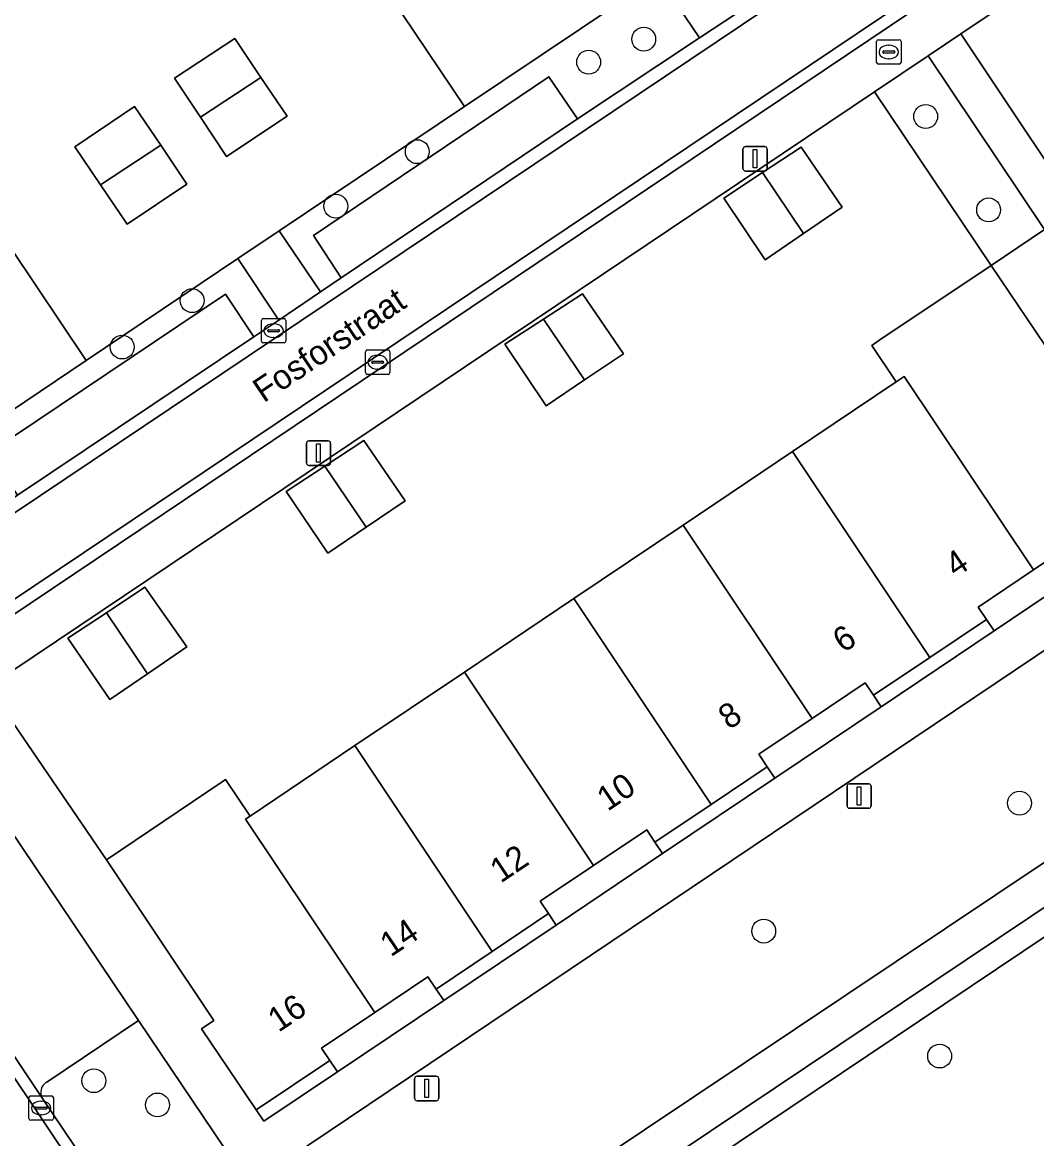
# Model space of a CAD drawing. Extents: x 158793 to 159888, y 384317 to 385256.
# Drawn here: x 159162.45 to 159204.02, y 384482.04 to 384527.78 of the extents above; entities that cross this region are included whole.
import ezdxf

# ---------------------------------------------------------------- set-up
doc = ezdxf.new("R2010")
doc.units = 0
for name, color, linetype in [('IMGEO_Boom', 7, 'Continuous'), ('IMGEO_Brandkraan', 7, 'Continuous'), ('IMGEO_Erf', 7, 'Continuous'), ('IMGEO_Groenvoorziening', 7, 'Continuous'), ('IMGEO_Kolk', 7, 'Continuous'), ('IMGEO_Lichtmast', 7, 'Continuous'), ('IMGEO_Openbare_ruimte_label', 7, 'Continuous'), ('IMGEO_Pand', 7, 'Continuous'), ('IMGEO_Pand_nummerreeks', 7, 'Continuous'), ('IMGEO_Parkeervlak_open', 7, 'Continuous'), ('IMGEO_Rijbaan_lokaal_open', 7, 'Continuous'), ('IMGEO_Voetpad_gesloten', 7, 'Continuous'), ('IMGEO_Voetpad_open', 7, 'Continuous')]:
    doc.layers.add(name, color=color, linetype=linetype)

msp = doc.modelspace()

# ---------------------------------------------------------------- linework, layer by layer
at = {"layer": 'IMGEO_Boom'}
for centre in [(159187.914, 384527.094), (159185.658, 384526.151), (159199.471, 384523.927), (159178.634, 384522.484), (159175.292, 384520.251), (159202.052, 384520.097), (159169.403, 384516.38), (159166.541, 384514.479), (159203.316, 384495.79), (159192.832, 384490.548), (159200.044, 384485.428), (159165.374, 384484.417), (159167.987, 384483.425)]:
    msp.add_circle(centre, 0.489, dxfattribs=at)
at = {"layer": 'IMGEO_Brandkraan'}
for p, q in [((159197.459, 384526.142), (159197.459, 384526.994)), ((159197.534, 384527.068), (159198.386, 384527.068)), ((159198.46, 384526.994), (159198.46, 384526.142)), ((159197.718, 384526.562), (159197.718, 384526.574)), ((159198.156, 384526.525), (159197.758, 384526.525)), ((159197.761, 384526.611), (159198.159, 384526.611)), ((159197.947, 384526.848), (159197.972, 384526.848)), ((159198.202, 384526.574), (159198.202, 384526.562)), ((159198.386, 384526.068), (159197.534, 384526.068)), ((159197.97, 384526.288), (159197.945, 384526.288))]:
    msp.add_line(p, q, dxfattribs=at)
for points in [[(159197.459, 384526.142), (159197.459, 384526.994)], [(159197.534, 384527.068), (159198.386, 384527.068)], [(159198.46, 384526.994), (159198.46, 384526.142)], [(159198.386, 384526.068), (159197.534, 384526.068)]]:
    msp.add_lwpolyline(points, dxfattribs=at)
for centre, radius, start, end in [((159197.536, 384526.992), 0.0765, 91.552, 178.448), ((159197.536, 384526.992), 0.0765, 91.552, 178.448), ((159198.384, 384526.992), 0.0765, 1.552, 88.448), ((159198.384, 384526.992), 0.0765, 1.552, 88.448), ((159197.758, 384526.571), 0.0403, 85.8775, 175.7526), ((159197.755, 384526.561), 0.0366, 178.938, 274.7102), ((159198.159, 384526.568), 0.043, 264.8664, 352.4533), ((159198.163, 384526.573), 0.0386, 1.7309, 96.639), ((159197.536, 384526.144), 0.0765, 181.552, 268.448), ((159197.536, 384526.144), 0.0765, 181.552, 268.448), ((159198.384, 384526.144), 0.0765, 271.552, 358.448), ((159198.384, 384526.144), 0.0765, 271.552, 358.448)]:
    msp.add_arc(centre, radius, start, end, dxfattribs=at)
for centre, major_axis, ratio, start_param, end_param in [((159197.946, 384526.568), (-0.387, 0.002), 0.722429, 4.712389, 7.853982), ((159197.971, 384526.568), (-0.39, 0.002), 0.717154, 1.570796, 4.712389)]:
    msp.add_ellipse(centre, major_axis=major_axis, ratio=ratio, start_param=start_param, end_param=end_param, dxfattribs=at)
at = {"layer": 'IMGEO_Erf'}
msp.add_lwpolyline([(159242.933, 384555.489), (159200.91, 384527.313), (159206.77, 384518.535)], dxfattribs=at)
for points in [[(159177.505, 384528.901), (159174.43, 384533.484), (159171.356, 384538.068), (159168.272, 384542.666), (159160.626, 384537.545), (159158.952, 384536.424), (159152.769, 384532.283), (159155.843, 384527.695), (159158.918, 384523.107), (159161.993, 384518.519), (159165.067, 384513.931), (159171.283, 384518.101), (159172.974, 384519.236), (159180.569, 384524.332)], [(159171.15, 384527.115), (159172.224, 384525.525), (159173.298, 384523.935), (159170.816, 384522.288), (159169.749, 384523.899), (159168.689, 384525.5)], [(159189.525, 384507.179), (159194.017, 384510.196), (159198.268, 384513.051), (159197.267, 384514.547), (159197.597, 384514.768), (159202.155, 384517.818), (159197.375, 384524.94), (159161.04, 384500.556), (159165.893, 384493.473), (159170.598, 384496.636), (159170.778, 384496.757), (159171.782, 384495.263), (159176.078, 384498.148), (159180.563, 384501.16), (159185.047, 384504.172)], [(159169.193, 384521.154), (159166.742, 384519.518), (159165.654, 384521.126), (159164.596, 384522.688), (159167.049, 384524.341), (159168.121, 384522.748)], [(159191.199, 384520.573), (159192.785, 384521.624), (159194.37, 384522.675), (159196.055, 384520.211), (159194.469, 384519.13), (159192.898, 384518.058)], [(159183.915, 384512.073), (159182.217, 384514.596), (159183.808, 384515.627), (159185.399, 384516.658), (159187.089, 384514.204), (159185.493, 384513.133)], [(159176.538, 384507.1), (159174.968, 384506.034), (159173.257, 384508.556), (159174.847, 384509.603), (159176.437, 384510.65), (159178.133, 384508.182)], [(159206.622, 384505.769), (159206.308, 384506.238), (159205.968, 384506.745), (159203.887, 384505.347), (159201.618, 384503.823), (159201.958, 384503.317), (159202.273, 384502.848)], [(159169.187, 384502.193), (159167.577, 384501.093), (159166.026, 384500.033), (159164.311, 384502.544), (159165.89, 384503.591), (159167.469, 384504.637)], [(159197.649, 384499.743), (159197.334, 384500.212), (159196.994, 384500.718), (159194.815, 384499.255), (159192.635, 384497.791), (159192.976, 384497.285), (159193.291, 384496.817)], [(159188.691, 384493.728), (159188.376, 384494.197), (159188.036, 384494.703), (159185.853, 384493.237), (159183.669, 384491.771), (159184.009, 384491.264), (159184.323, 384490.796)], [(159179.716, 384487.702), (159179.402, 384488.17), (159179.062, 384488.677), (159176.887, 384487.216), (159174.712, 384485.755), (159175.052, 384485.249), (159175.368, 384484.782)]]:
    msp.add_lwpolyline(points, close=True, dxfattribs=at)
at = {"layer": 'IMGEO_Groenvoorziening'}
for points in [[(159190.205, 384527.153), (159188.508, 384529.657), (159180.569, 384524.332), (159172.974, 384519.236), (159174.662, 384516.736), (159175.52, 384517.315), (159174.379, 384519.047), (159184.026, 384525.553), (159185.204, 384523.823)], [(159199.572, 384526.415), (159197.375, 384524.94), (159202.155, 384517.818), (159202.156, 384517.819), (159204.346, 384519.298)], [(159162.243, 384508.41), (159161.078, 384510.145), (159170.771, 384516.645), (159171.938, 384514.9), (159172.956, 384515.586), (159171.283, 384518.101), (159165.067, 384513.931), (159155.669, 384507.602), (159157.345, 384505.112)], [(159214.687, 384500.279), (159213.555, 384501.983), (159210.619, 384506.269), (159164.23, 384475.096), (159163.873, 384474.855), (159167.018, 384470.057), (159170.757, 384472.562), (159171.524, 384471.418)], [(159202.273, 384502.848), (159201.958, 384503.317), (159199.646, 384501.764), (159197.334, 384500.212), (159197.649, 384499.743)], [(159221.089, 384485.353), (159220.833, 384485.71), (159221.307, 384486.027), (159221.556, 384485.678), (159226.472, 384488.93), (159218.58, 384501.018), (159215.549, 384499.032), (159172.348, 384470.087), (159172.733, 384469.542), (159180.469, 384458.188)], [(159225.084, 384489.227), (159218.275, 384499.657), (159173.77, 384469.796), (159180.738, 384459.571)], [(159173.77, 384469.796), (159218.275, 384499.657), (159225.084, 384489.227), (159180.738, 384459.571)], [(159193.291, 384496.817), (159192.976, 384497.285), (159190.676, 384495.741), (159188.376, 384494.197), (159188.691, 384493.728)], [(159184.323, 384490.796), (159184.009, 384491.264), (159181.706, 384489.717), (159179.402, 384488.17), (159179.716, 384487.702)], [(159175.368, 384484.782), (159175.052, 384485.249), (159172.03, 384483.22), (159172.349, 384482.755)]]:
    msp.add_lwpolyline(points, close=True, dxfattribs=at)
for points in [[(159167.208, 384486.885), (159163.448, 384484.359)], [(159166.971, 384479.12), (159170.738, 384481.648), (159167.208, 384486.885)], [(159163.274, 384483.682), (159166.262, 384479.244), (159166.298, 384479.197)]]:
    msp.add_lwpolyline(points, dxfattribs=at)
msp.add_arc((159163.686, 384483.937), 0.485, 119.4321, 211.74, dxfattribs=at)
at = {"layer": 'IMGEO_Kolk'}
for p, q in [((159172.246, 384514.721), (159172.246, 384515.573)), ((159172.321, 384515.647), (159173.173, 384515.647)), ((159173.247, 384515.573), (159173.247, 384514.721)), ((159172.505, 384515.141), (159172.505, 384515.153)), ((159172.943, 384515.104), (159172.545, 384515.104)), ((159172.548, 384515.19), (159172.946, 384515.19)), ((159172.734, 384515.427), (159172.759, 384515.427)), ((159172.989, 384515.153), (159172.989, 384515.141)), ((159173.173, 384514.647), (159172.321, 384514.647)), ((159172.757, 384514.867), (159172.732, 384514.867)), ((159176.51, 384513.432), (159176.51, 384514.284)), ((159176.585, 384514.358), (159177.437, 384514.358)), ((159176.998, 384514.138), (159177.023, 384514.138)), ((159177.511, 384514.284), (159177.511, 384513.432)), ((159176.769, 384513.852), (159176.769, 384513.864)), ((159177.207, 384513.815), (159176.809, 384513.815)), ((159176.812, 384513.901), (159177.21, 384513.901)), ((159177.253, 384513.864), (159177.253, 384513.852)), ((159177.437, 384513.358), (159176.585, 384513.358)), ((159177.021, 384513.578), (159176.996, 384513.578)), ((159162.716, 384482.871), (159162.716, 384483.723)), ((159162.791, 384483.797), (159163.643, 384483.797)), ((159163.204, 384483.577), (159163.229, 384483.577)), ((159163.717, 384483.723), (159163.717, 384482.871)), ((159162.975, 384483.291), (159162.975, 384483.303)), ((159163.413, 384483.254), (159163.015, 384483.254)), ((159163.018, 384483.34), (159163.416, 384483.34)), ((159163.459, 384483.303), (159163.459, 384483.291)), ((159163.643, 384482.797), (159162.791, 384482.797)), ((159163.227, 384483.017), (159163.202, 384483.017))]:
    msp.add_line(p, q, dxfattribs=at)
for points in [[(159172.246, 384514.721), (159172.246, 384515.573)], [(159172.321, 384515.647), (159173.173, 384515.647)], [(159173.247, 384515.573), (159173.247, 384514.721)], [(159173.173, 384514.647), (159172.321, 384514.647)], [(159176.51, 384513.432), (159176.51, 384514.284)], [(159176.585, 384514.358), (159177.437, 384514.358)], [(159177.511, 384514.284), (159177.511, 384513.432)], [(159177.437, 384513.358), (159176.585, 384513.358)], [(159162.716, 384482.871), (159162.716, 384483.723)], [(159162.791, 384483.797), (159163.643, 384483.797)], [(159163.717, 384483.723), (159163.717, 384482.871)], [(159163.643, 384482.797), (159162.791, 384482.797)]]:
    msp.add_lwpolyline(points, dxfattribs=at)
for centre, radius, start, end in [((159172.323, 384515.571), 0.0765, 91.552, 178.448), ((159172.323, 384515.571), 0.0765, 91.552, 178.448), ((159173.171, 384515.571), 0.0765, 1.552, 88.448), ((159173.171, 384515.571), 0.0765, 1.552, 88.448), ((159172.545, 384515.15), 0.0403, 85.8775, 175.7526), ((159172.542, 384515.14), 0.0366, 178.938, 274.7102), ((159172.946, 384515.147), 0.043, 264.8664, 352.4533), ((159172.95, 384515.152), 0.0386, 1.7309, 96.639), ((159172.323, 384514.723), 0.0765, 181.552, 268.448), ((159172.323, 384514.723), 0.0765, 181.552, 268.448), ((159173.171, 384514.723), 0.0765, 271.552, 358.448), ((159173.171, 384514.723), 0.0765, 271.552, 358.448), ((159176.587, 384514.282), 0.0765, 91.552, 178.448), ((159176.587, 384514.282), 0.0765, 91.552, 178.448), ((159177.435, 384514.282), 0.0765, 1.552, 88.448), ((159177.435, 384514.282), 0.0765, 1.552, 88.448), ((159176.809, 384513.861), 0.0403, 85.8775, 175.7526), ((159176.806, 384513.851), 0.0366, 178.938, 274.7102), ((159177.21, 384513.858), 0.043, 264.8664, 352.4533), ((159177.214, 384513.863), 0.0386, 1.7309, 96.639), ((159176.587, 384513.434), 0.0765, 181.552, 268.448), ((159176.587, 384513.434), 0.0765, 181.552, 268.448), ((159177.435, 384513.434), 0.0765, 271.552, 358.448), ((159177.435, 384513.434), 0.0765, 271.552, 358.448), ((159162.793, 384483.721), 0.0765, 91.552, 178.448), ((159162.793, 384483.721), 0.0765, 91.552, 178.448), ((159163.641, 384483.721), 0.0765, 1.552, 88.448), ((159163.641, 384483.721), 0.0765, 1.552, 88.448), ((159163.015, 384483.3), 0.0403, 85.8775, 175.7526), ((159163.012, 384483.29), 0.0366, 178.938, 274.7102), ((159163.416, 384483.297), 0.043, 264.8664, 352.4533), ((159163.42, 384483.302), 0.0386, 1.7309, 96.639), ((159162.793, 384482.873), 0.0765, 181.552, 268.448), ((159162.793, 384482.873), 0.0765, 181.552, 268.448), ((159163.641, 384482.873), 0.0765, 271.552, 358.448), ((159163.641, 384482.873), 0.0765, 271.552, 358.448)]:
    msp.add_arc(centre, radius, start, end, dxfattribs=at)
for centre, major_axis, ratio, start_param, end_param in [((159172.733, 384515.147), (-0.387, 0.002), 0.722429, 4.712389, 7.853982), ((159172.758, 384515.147), (-0.39, 0.002), 0.717154, 1.570796, 4.712389), ((159176.997, 384513.858), (-0.387, 0.002), 0.722429, 4.712389, 7.853982), ((159177.022, 384513.858), (-0.39, 0.002), 0.717154, 1.570796, 4.712389), ((159163.203, 384483.297), (-0.387, 0.002), 0.722429, 4.712389, 7.853982), ((159163.228, 384483.297), (-0.39, 0.002), 0.717154, 1.570796, 4.712389)]:
    msp.add_ellipse(centre, major_axis=major_axis, ratio=ratio, start_param=start_param, end_param=end_param, dxfattribs=at)
at = {"layer": 'IMGEO_Lichtmast'}
for p, q in [((159191.982, 384521.792), (159191.982, 384522.592)), ((159191.982, 384522.592), (159191.982, 384521.792)), ((159192.082, 384522.692), (159192.872, 384522.692)), ((159192.872, 384522.692), (159192.082, 384522.692)), ((159192.972, 384522.592), (159192.972, 384521.792)), ((159192.972, 384521.792), (159192.972, 384522.592)), ((159192.872, 384521.692), (159192.082, 384521.692)), ((159192.082, 384521.692), (159192.872, 384521.692)), ((159174.088, 384509.732), (159174.088, 384510.532)), ((159174.088, 384510.532), (159174.088, 384509.732)), ((159174.188, 384510.632), (159174.978, 384510.632)), ((159174.978, 384510.632), (159174.188, 384510.632)), ((159175.078, 384510.532), (159175.078, 384509.732)), ((159175.078, 384509.732), (159175.078, 384510.532)), ((159174.978, 384509.632), (159174.188, 384509.632)), ((159174.188, 384509.632), (159174.978, 384509.632)), ((159196.247, 384495.682), (159196.247, 384496.482)), ((159196.247, 384496.482), (159196.247, 384495.682)), ((159196.347, 384496.582), (159197.137, 384496.582)), ((159197.137, 384496.582), (159196.347, 384496.582)), ((159197.237, 384496.482), (159197.237, 384495.682)), ((159197.237, 384495.682), (159197.237, 384496.482)), ((159197.137, 384495.582), (159196.347, 384495.582)), ((159196.347, 384495.582), (159197.137, 384495.582)), ((159178.524, 384483.7), (159178.524, 384484.5)), ((159178.524, 384484.5), (159178.524, 384483.7)), ((159178.624, 384484.6), (159179.414, 384484.6)), ((159179.414, 384484.6), (159178.624, 384484.6)), ((159179.514, 384484.5), (159179.514, 384483.7)), ((159179.514, 384483.7), (159179.514, 384484.5)), ((159179.414, 384483.6), (159178.624, 384483.6)), ((159178.624, 384483.6), (159179.414, 384483.6))]:
    msp.add_line(p, q, dxfattribs=at)
for points in [[(159192.402, 384522.567), (159192.552, 384522.567), (159192.552, 384521.817), (159192.402, 384521.817), (159192.402, 384522.567)], [(159174.508, 384510.507), (159174.658, 384510.507), (159174.658, 384509.757), (159174.508, 384509.757), (159174.508, 384510.507)], [(159196.667, 384496.457), (159196.817, 384496.457), (159196.817, 384495.707), (159196.667, 384495.707), (159196.667, 384496.457)], [(159178.944, 384484.475), (159179.094, 384484.475), (159179.094, 384483.725), (159178.944, 384483.725), (159178.944, 384484.475)]]:
    msp.add_lwpolyline(points, dxfattribs=at)
for centre, start, end in [((159192.082, 384522.592), 90, 180), ((159192.082, 384522.592), 90, 180), ((159192.872, 384522.592), 0, 90), ((159192.872, 384522.592), 360, 90), ((159192.082, 384521.792), 180, 270), ((159192.082, 384521.792), 180, 270), ((159192.872, 384521.792), 270, 0), ((159192.872, 384521.792), 270, 0), ((159174.188, 384510.532), 90, 180), ((159174.188, 384510.532), 90, 180), ((159174.978, 384510.532), 0, 90), ((159174.978, 384510.532), 360, 90), ((159174.188, 384509.732), 180, 270), ((159174.188, 384509.732), 180, 270), ((159174.978, 384509.732), 270, 0), ((159174.978, 384509.732), 270, 0), ((159196.347, 384496.482), 90, 180), ((159196.347, 384496.482), 90, 180), ((159197.137, 384496.482), 0, 90), ((159197.137, 384496.482), 360, 90), ((159196.347, 384495.682), 180, 270), ((159196.347, 384495.682), 180, 270), ((159197.137, 384495.682), 270, 0), ((159197.137, 384495.682), 270, 0), ((159178.624, 384484.5), 90, 180), ((159178.624, 384484.5), 90, 180), ((159179.414, 384484.5), 0, 90), ((159179.414, 384484.5), 360, 90), ((159178.624, 384483.7), 180, 270), ((159178.624, 384483.7), 180, 270), ((159179.414, 384483.7), 270, 0), ((159179.414, 384483.7), 270, 0)]:
    msp.add_arc(centre, 0.1, start, end, dxfattribs=at)
at = {"layer": 'IMGEO_Pand'}
for points in [[(159185.434, 384534.241), (159177.505, 384528.901), (159180.569, 384524.332), (159188.508, 384529.657)], [(159168.689, 384525.5), (159169.749, 384523.899), (159172.224, 384525.525), (159171.15, 384527.115)], [(159172.224, 384525.525), (159169.749, 384523.899), (159170.816, 384522.288), (159173.298, 384523.935)], [(159164.596, 384522.688), (159165.654, 384521.126), (159168.121, 384522.748), (159167.049, 384524.341)], [(159168.121, 384522.748), (159165.654, 384521.126), (159166.742, 384519.518), (159169.193, 384521.154)], [(159192.785, 384521.624), (159194.469, 384519.13), (159196.055, 384520.211), (159194.37, 384522.675)], [(159192.785, 384521.624), (159191.199, 384520.573), (159192.898, 384518.058), (159194.469, 384519.13)], [(159161.993, 384518.519), (159152.595, 384512.19), (159155.669, 384507.602), (159165.067, 384513.931)], [(159207.077, 384511.584), (159206.58, 384511.262), (159202.156, 384517.819), (159202.155, 384517.818), (159197.597, 384514.768), (159197.267, 384514.547), (159198.268, 384513.051), (159198.596, 384513.271), (159203.887, 384505.347), (159205.968, 384506.745), (159206.308, 384506.238), (159209.317, 384508.258)], [(159183.808, 384515.627), (159185.493, 384513.133), (159187.089, 384514.204), (159185.399, 384516.658)], [(159183.808, 384515.627), (159182.217, 384514.596), (159183.915, 384512.073), (159185.493, 384513.133)], [(159198.268, 384513.051), (159194.017, 384510.196), (159199.646, 384501.764), (159201.958, 384503.317), (159201.618, 384503.823), (159203.887, 384505.347), (159198.596, 384513.271)], [(159174.847, 384509.603), (159176.538, 384507.1), (159178.133, 384508.182), (159176.437, 384510.65)], [(159194.017, 384510.196), (159189.525, 384507.179), (159194.815, 384499.255), (159196.994, 384500.718), (159197.334, 384500.212), (159199.646, 384501.764)], [(159174.847, 384509.603), (159173.257, 384508.556), (159174.968, 384506.034), (159176.538, 384507.1)], [(159189.525, 384507.179), (159185.047, 384504.172), (159190.676, 384495.741), (159192.976, 384497.285), (159192.635, 384497.791), (159194.815, 384499.255)], [(159165.89, 384503.591), (159167.577, 384501.093), (159169.187, 384502.193), (159167.469, 384504.637)], [(159185.047, 384504.172), (159180.563, 384501.16), (159185.853, 384493.237), (159188.036, 384494.703), (159188.376, 384494.197), (159190.676, 384495.741)], [(159165.89, 384503.591), (159164.311, 384502.544), (159166.026, 384500.033), (159167.577, 384501.093)], [(159180.563, 384501.16), (159176.078, 384498.148), (159181.706, 384489.717), (159184.009, 384491.264), (159183.669, 384491.771), (159185.853, 384493.237)], [(159176.078, 384498.148), (159171.782, 384495.263), (159171.597, 384495.139), (159176.887, 384487.216), (159179.062, 384488.677), (159179.402, 384488.17), (159181.706, 384489.717)], [(159171.597, 384495.139), (159171.782, 384495.263), (159170.778, 384496.757), (159170.598, 384496.636), (159165.893, 384493.473), (159170.291, 384486.885), (159169.79, 384486.546), (159172.03, 384483.22), (159175.052, 384485.249), (159174.712, 384485.755), (159176.887, 384487.216)]]:
    msp.add_lwpolyline(points, close=True, dxfattribs=at)
at = {"layer": 'IMGEO_Parkeervlak_open'}
for points in [[(159185.204, 384523.823), (159184.026, 384525.553), (159174.379, 384519.047), (159175.52, 384517.315)], [(159171.938, 384514.9), (159170.771, 384516.645), (159161.078, 384510.145), (159162.243, 384508.41)]]:
    msp.add_lwpolyline(points, close=True, dxfattribs=at)
for points in [[(159163.448, 384484.359), (159167.208, 384486.885), (159159.736, 384497.97)], [(159155.301, 384495.599), (159163.274, 384483.682)]]:
    msp.add_lwpolyline(points, dxfattribs=at)
msp.add_arc((159163.686, 384483.937), 0.485, 119.4321, 211.74, dxfattribs=at)
at = {"layer": 'IMGEO_Rijbaan_lokaal_open'}
for points in [[(159211.83, 384541.696), (159201.909, 384535.023), (159197.999, 384532.399), (159196.883, 384531.677), (159196.033, 384531.127), (159195.59, 384530.821), (159178.371, 384556.579), (159178.788, 384556.84), (159178.669, 384557.017), (159179.615, 384557.65), (159184.571, 384560.964), (159188.261, 384563.455), (159191.903, 384565.914), (159196.883, 384569.224), (159195.001, 384572.021), (159178.017, 384560.678), (159131.797, 384529.704), (159111.782, 384559.411), (159108.917, 384557.49), (159163.183, 384476.655), (159166.119, 384478.572), (159153.048, 384498.068), (159198.654, 384528.669), (159243.562, 384558.734)], [(159175.064, 384555.242), (159133.468, 384527.238), (159151.428, 384500.515), (159193.039, 384528.419)], [(159192.762, 384528.848), (159190.205, 384527.153), (159185.204, 384523.823), (159175.52, 384517.315), (159174.662, 384516.736), (159172.956, 384515.586), (159171.938, 384514.9), (159162.243, 384508.41), (159157.345, 384505.112), (159151.547, 384501.196), (159150.094, 384503.355), (159149.809, 384503.766), (159143.378, 384513.351), (159143.075, 384513.765), (159136.608, 384523.382), (159136.361, 384523.789), (159136.347, 384523.809), (159136.335, 384523.829), (159134.158, 384527.09), (159140.006, 384531.001)]]:
    msp.add_lwpolyline(points, dxfattribs=at)
for points in [[(159151.428, 384500.515), (159133.468, 384527.238), (159175.064, 384555.242), (159175.35, 384554.823), (159172.804, 384553.09), (159176.212, 384547.991), (159179.286, 384543.407), (159182.36, 384538.824), (159185.434, 384534.241), (159188.508, 384529.657), (159190.205, 384527.153), (159192.762, 384528.848), (159193.039, 384528.419)], [(159155.301, 384495.599), (159155.025, 384496.003), (159153.727, 384497.909), (159198.935, 384528.248), (159198.654, 384528.669), (159153.048, 384498.068), (159166.119, 384478.572), (159166.523, 384478.87), (159166.298, 384479.197), (159166.262, 384479.244), (159163.274, 384483.682)]]:
    msp.add_lwpolyline(points, close=True, dxfattribs=at)
at = {"layer": 'IMGEO_Voetpad_gesloten'}
msp.add_lwpolyline([(159215.549, 384499.032), (159214.687, 384500.279), (159171.524, 384471.418), (159172.348, 384470.087)], close=True, dxfattribs=at)
at = {"layer": 'IMGEO_Voetpad_open'}
for points in [[(159197.375, 384524.94), (159199.572, 384526.415), (159200.91, 384527.313), (159242.933, 384555.489), (159251.436, 384542.893), (159251.54, 384542.964), (159252.893, 384543.878), (159252.964, 384543.926), (159243.439, 384558.042), (159198.935, 384528.248), (159153.727, 384497.909), (159155.025, 384496.003)], [(159166.298, 384479.197), (159166.523, 384478.87), (159166.119, 384478.572), (159163.183, 384476.655), (159164.23, 384475.096), (159210.619, 384506.269), (159211.891, 384507.124), (159205.013, 384517.35), (159206.77, 384518.535), (159200.91, 384527.313)], [(159200.91, 384527.313), (159199.572, 384526.415), (159204.346, 384519.298), (159202.156, 384517.819), (159206.58, 384511.262)], [(159155.105, 384496.661), (159158.915, 384499.204), (159161.04, 384500.556), (159197.375, 384524.94)], [(159206.622, 384505.769), (159202.273, 384502.848), (159197.649, 384499.743), (159193.291, 384496.817), (159188.691, 384493.728), (159184.323, 384490.796), (159179.716, 384487.702), (159175.368, 384484.782), (159172.349, 384482.755), (159172.03, 384483.22), (159169.79, 384486.546), (159170.291, 384486.885), (159165.893, 384493.473), (159161.04, 384500.556), (159158.915, 384499.204), (159159.736, 384497.97), (159167.208, 384486.885), (159170.738, 384481.648), (159166.971, 384479.12)]]:
    msp.add_lwpolyline(points, dxfattribs=at)
msp.add_lwpolyline([(159172.974, 384519.236), (159171.283, 384518.101), (159172.956, 384515.586), (159174.662, 384516.736)], close=True, dxfattribs=at)

# ---------------------------------------------------------------- texts
at = {"layer": 'IMGEO_Openbare_ruimte_label'}
msp.add_text('Fosforstraat', height=1, rotation=33.8649, dxfattribs=at).set_placement((159172.338, 384512.171))
at = {"layer": 'IMGEO_Pand_nummerreeks'}
for s, rotation, p in [('4', 33.8847, (159200.703, 384505.015)), ('6', 33.8819, (159196.096, 384501.922)), ('8', 33.8819, (159191.41, 384498.775)), ('10', 33.8819, (159186.433, 384495.434)), ('12', 33.8819, (159182.053, 384492.492)), ('14', 33.8847, (159177.545, 384489.464)), ('16', 33.8847, (159172.945, 384486.375))]:
    msp.add_text(s, height=1, rotation=rotation, dxfattribs=at).set_placement(p)

doc.saveas('drawing.dxf')
